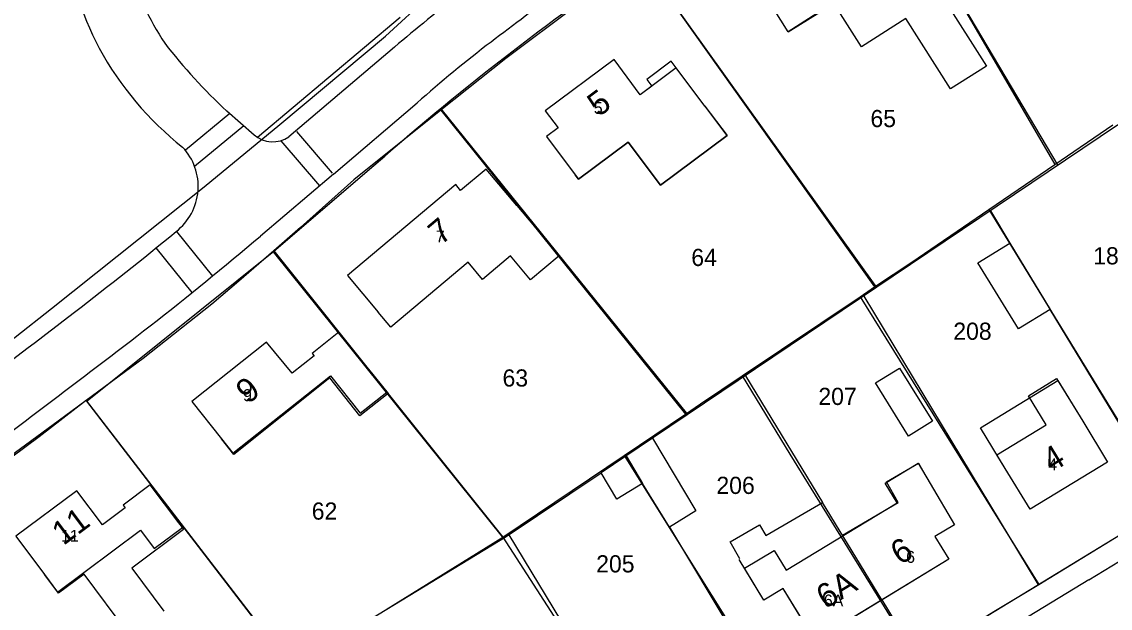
# Model space of a CAD drawing. Extents: x 148816 to 151297, y 399515 to 402500.
# Drawn here: x 149758.3 to 149872.3, y 400562.9 to 400624.4 of the extents above; entities that cross this region are included whole.
import ezdxf

# ---------------------------------------------------------------- set-up
doc = ezdxf.new("R2010")
doc.units = 0
for name, color, linetype in [('B01 Hoofdgebouw  [D] Norm', 7, 'Continuous'), ('B01 Hoofdgebouw  [T] Norm', 7, 'Continuous'), ('B01 hoofgebouw', 7, 'Continuous'), ('B02 Bijgebouw  [D] Norm', 7, 'Continuous'), ('G01 perceelsgrens', 7, 'Continuous'), ('T04 Haag heg  [D] Gem', 7, 'Continuous'), ('V00 Kant verharding algemeen  [T] Norm', 7, 'Continuous'), ('V00 Kant verharding algemeen secundair  [T] Gem', 7, 'Continuous'), ('Z01 perceelnummer', 7, 'Continuous'), ('Z02 huisnummer', 7, 'Continuous'), ('Z02 Huisnummer  [Tekst] Norm', 7, 'Continuous')]:
    doc.layers.add(name, color=color, linetype=linetype)

msp = doc.modelspace()

# ---------------------------------------------------------------- linework, layer by layer
at = {"layer": 'B01 Hoofdgebouw  [D] Norm'}
for p, q in [((149832.18, 400612.45), (149829.87, 400615.54)), ((149825.2, 400607.23), (149832.18, 400612.45)), ((149816.62, 400607.86), (149821.82, 400611.75)), ((149821.82, 400611.75), (149825.2, 400607.23)), ((149816.27, 400608.32), (149816.62, 400607.86)), ((149810.17, 400605.11), (149814.59, 400599.85)), ((149809.5, 400599.82), (149806.57, 400597.36)), ((149811.59, 400597.33), (149809.5, 400599.82)), ((149814.59, 400599.85), (149811.59, 400597.33)), ((149805.06, 400599.16), (149796.98, 400592.36)), ((149806.57, 400597.36), (149805.06, 400599.16)), ((149796.98, 400592.36), (149795.65, 400593.94)), ((149794.65, 400587.95), (149796.68, 400585.4)), ((149790.58, 400587.04), (149780.52, 400579.04)), ((149793.74, 400583.07), (149790.58, 400587.04)), ((149858.73, 400581.81), (149866.83, 400586.76)), ((149866.83, 400586.76), (149869.43, 400582.5)), ((149796.68, 400585.4), (149793.74, 400583.07)), ((149861.32, 400577.55), (149858.73, 400581.81)), ((149780.52, 400579.04), (149779.24, 400580.65)), ((149848.87, 400576.17), (149852.22, 400578.12)), ((149852.22, 400578.12), (149853.47, 400575.98)), ((149850.12, 400574.01), (149848.87, 400576.17)), ((149836.24, 400570.55), (149842.18, 400574.01)), ((149848.4, 400563.79), (149842.18, 400574.01)), ((149844.26, 400570.59), (149850.12, 400574.01)), ((149774.78, 400571.87), (149775.26, 400571.17)), ((149832.51, 400569.87), (149835.59, 400571.66)), ((149835.59, 400571.66), (149836.24, 400570.55)), ((149775.26, 400571.17), (149769.84, 400567.12)), ((149833.54, 400568.09), (149832.51, 400569.87)), ((149769.84, 400567.12), (149773.21, 400562.61)), ((149762.16, 400564.49), (149760.69, 400566.46)), ((149764.85, 400566.5), (149762.16, 400564.49)), ((149769.7, 400559.99), (149764.85, 400566.5))]:
    msp.add_line(p, q, dxfattribs=at)
at = {"layer": 'B01 Hoofdgebouw  [T] Norm'}
for p, q in [((149820.35, 400620.41), (149813.14, 400615.03)), ((149823.1, 400616.72), (149820.35, 400620.41)), ((149829.86, 400615.53), (149826.87, 400619.54)), ((149824.3, 400617.62), (149823.1, 400616.72)), ((149813.14, 400615.03), (149814.49, 400613.23)), ((149814.49, 400613.23), (149813.28, 400612.33)), ((149813.28, 400612.33), (149816.27, 400608.32)), ((149806.94, 400608.93), (149804.27, 400606.67)), ((149810.17, 400605.11), (149806.94, 400608.93)), ((149803.77, 400607.31), (149792.43, 400597.77)), ((149804.27, 400606.67), (149803.77, 400607.31)), ((149792.43, 400597.77), (149795.65, 400593.94)), ((149791.53, 400591.85), (149788.73, 400589.61)), ((149794.65, 400587.95), (149791.53, 400591.85)), ((149783.95, 400590.78), (149776.13, 400584.56)), ((149786.64, 400587.53), (149783.95, 400590.78)), ((149788.73, 400589.61), (149788.93, 400589.35)), ((149788.93, 400589.35), (149786.64, 400587.53)), ((149776.13, 400584.56), (149779.25, 400580.65)), ((149869.43, 400582.5), (149872.04, 400578.23)), ((149872.04, 400578.23), (149863.93, 400573.28)), ((149863.93, 400573.28), (149861.32, 400577.55)), ((149853.46, 400575.97), (149855.99, 400571.65)), ((149764.09, 400575.23), (149757.7, 400570.46)), ((149766.76, 400571.66), (149764.09, 400575.23)), ((149771.76, 400575.86), (149768.95, 400573.73)), ((149774.78, 400571.87), (149771.76, 400575.86)), ((149768.95, 400573.73), (149769.16, 400573.43)), ((149769.16, 400573.43), (149766.76, 400571.66)), ((149855.99, 400571.65), (149853.93, 400570.45)), ((149757.7, 400570.46), (149760.69, 400566.46)), ((149853.93, 400570.45), (149855.4, 400568.06)), ((149836.05, 400563.78), (149833.45, 400568.04)), ((149855.4, 400568.06), (149841.4, 400559.53)), ((149838.07, 400565), (149836.05, 400563.78)), ((149841.4, 400559.53), (149838.07, 400565))]:
    msp.add_line(p, q, dxfattribs=at)
for points in [[(149842.07, 400634.77), (149842.67, 400633.8), (149844.55, 400634.99), (149847.01, 400631.11), (149850.65, 400633.41), (149859.34, 400619.72), (149855.58, 400617.33), (149850.91, 400624.69), (149846.26, 400621.74), (149843.35, 400626.33), (149838.57, 400623.32), (149834.41, 400630.01), (149842.07, 400634.77)], [(149826.87, 400619.54), (149826.34, 400620.23), (149823.78, 400618.32), (149824.3, 400617.62)]]:
    msp.add_lwpolyline(points, dxfattribs=at)
at = {"layer": 'B01 hoofgebouw'}
for points in [[(149838.57, 400623.32), (149834.41, 400630.01)], [(149838.57, 400623.32), (149846.23, 400628.08), (149844.71, 400630.52)], [(149829.86, 400615.53), (149826.87, 400619.54), (149823.1, 400616.72), (149820.35, 400620.41), (149813.14, 400615.03), (149814.49, 400613.23), (149813.28, 400612.33), (149816.27, 400608.32)], [(149829.86, 400615.53), (149832.18, 400612.45), (149825.2, 400607.23), (149821.82, 400611.75), (149816.62, 400607.86), (149816.27, 400608.32)], [(149810.17, 400605.11), (149806.94, 400608.93), (149804.27, 400606.67), (149803.77, 400607.31), (149792.43, 400597.77), (149795.65, 400593.94)], [(149810.17, 400605.11), (149814.59, 400599.85), (149811.59, 400597.33), (149809.5, 400599.82), (149806.57, 400597.36), (149805.06, 400599.16), (149796.98, 400592.36), (149795.65, 400593.94)], [(149794.65, 400587.95), (149791.53, 400591.85), (149788.73, 400589.61), (149788.93, 400589.35), (149786.64, 400587.53), (149783.95, 400590.78), (149776.13, 400584.56), (149779.25, 400580.65)], [(149779.25, 400580.65), (149780.44, 400579.16), (149790.64, 400587.28), (149793.77, 400583.34), (149796.56, 400585.56), (149794.65, 400587.95)], [(149861.32, 400577.55), (149860.44, 400578.99), (149865.59, 400582.14), (149863.74, 400585.17), (149866.7, 400586.97), (149869.43, 400582.5)], [(149869.43, 400582.5), (149872.04, 400578.23), (149863.93, 400573.28), (149861.32, 400577.55)], [(149834.02, 400567.1), (149837.11, 400568.98), (149838.38, 400566.9), (149849.99, 400573.97), (149848.74, 400576.01), (149852.2, 400578.12), (149853.46, 400575.97)], [(149853.46, 400575.97), (149855.99, 400571.65), (149853.93, 400570.45), (149855.4, 400568.06), (149841.4, 400559.53), (149838.07, 400565), (149836.05, 400563.78), (149834.02, 400567.1)], [(149774.78, 400571.87), (149771.76, 400575.86), (149768.95, 400573.73), (149769.16, 400573.43), (149766.76, 400571.66), (149764.09, 400575.23), (149757.7, 400570.46), (149760.69, 400566.46)], [(149760.69, 400566.46), (149762.08, 400564.6), (149770.77, 400571.09), (149772.2, 400569.18), (149775.15, 400571.38), (149774.78, 400571.87)]]:
    msp.add_lwpolyline(points, dxfattribs=at)
at = {"layer": 'B02 Bijgebouw  [D] Norm'}
for p, q in [((149824.36, 400580.72), (149819.01, 400577.12)), ((149824.36, 400580.72), (149828.91, 400573.11)), ((149821.61, 400578.87), (149823.34, 400575.99)), ((149820.64, 400574.34), (149819.01, 400577.12)), ((149823.34, 400575.99), (149820.64, 400574.34)), ((149826.16, 400571.41), (149823.34, 400575.99)), ((149828.91, 400573.11), (149826.16, 400571.41))]:
    msp.add_line(p, q, dxfattribs=at)
for points in [[(149861.79, 400601.15), (149866.03, 400594.21), (149862.71, 400592.18), (149858.46, 400599.12)], [(149850.24, 400588.08), (149853.69, 400582.52), (149851.19, 400580.96), (149847.73, 400586.53)]]:
    msp.add_lwpolyline(points, close=True, dxfattribs=at)
at = {"layer": 'G01 perceelsgrens'}
for points in [[(149845.89, 400644.84), (149866.5, 400609.41)], [(149823.34, 400630.78), (149822.34, 400630.1), (149816.4, 400626.02), (149809.02, 400620.52), (149802.22, 400615.09)], [(149823.34, 400630.78), (149847.64, 400596.58)], [(149585.1, 400500), (149588.96, 400501.33), (149607.2, 400507.89), (149615.4, 400511.08), (149626.35, 400515.79), (149637.93, 400520.66), (149651.03, 400526.94), (149663.1, 400532.79), (149671.89, 400537.01), (149681.95, 400542.2), (149690.83, 400547.07), (149700.46, 400552.39), (149707.9, 400557.19), (149723.69, 400567.14), (149737.44, 400576.57), (149750.21, 400585.62), (149757.63, 400591.32), (149761.44, 400594.33), (149777.44, 400607.06), (149785.34, 400613.6), (149796.42, 400622.86), (149800.98, 400627.09)], [(149802.22, 400615.09), (149793.09, 400607.81), (149787.51, 400602.82), (149784.72, 400600.37)], [(149802.22, 400615.09), (149827.82, 400583.26)], [(149866.5, 400609.41), (149872.59, 400613.56)], [(149859.6, 400604.7), (149866.5, 400609.41)], [(149847.64, 400596.58), (149851.54, 400599.19), (149859.6, 400604.7)], [(149859.6, 400604.7), (149878.53, 400573.79)], [(149784.72, 400600.37), (149781.05, 400597.17), (149778.23, 400594.76), (149771.03, 400589.09), (149765.05, 400584.68)], [(149784.72, 400600.37), (149796.56, 400585.56), (149808.72, 400570.38)], [(149846.12, 400595.55), (149847.64, 400596.58)], [(149833.76, 400587.26), (149846.12, 400595.55)], [(149846.12, 400595.55), (149864.82, 400565.41)], [(149827.82, 400583.26), (149829.39, 400584.32), (149833.76, 400587.26)], [(149833.76, 400587.26), (149838.76, 400579.06), (149852.01, 400557.57)], [(149765.05, 400584.68), (149762.79, 400583.02), (149744.84, 400569.85)], [(149765.05, 400584.68), (149786.65, 400556.64)], [(149821.4, 400578.93), (149827.82, 400583.26)], [(149808.72, 400570.38), (149821.4, 400578.93)], [(149821.4, 400578.93), (149839.52, 400549.92)], [(149864.82, 400565.41), (149878.53, 400573.79)], [(149796.5, 400562.77), (149808.72, 400570.38)], [(149808.72, 400570.38), (149826.89, 400542.17)], [(149852.01, 400557.57), (149860.14, 400562.56), (149864.82, 400565.41)]]:
    msp.add_lwpolyline(points, dxfattribs=at)
at = {"layer": 'T04 Haag heg  [D] Gem'}
for p, q in [((149845.69, 400644.9), (149866.83, 400609.31)), ((149823.17, 400631), (149847.82, 400596.51)), ((149802.2, 400615.25), (149828.05, 400583.2)), ((149859.76, 400604.55), (149861.81, 400601.16)), ((149784.65, 400600.27), (149808.76, 400570.22)), ((149846.5, 400595.62), (149864.74, 400565.44)), ((149878.43, 400573.77), (149866.03, 400594.21)), ((149834.1, 400587.27), (149842.18, 400574.01)), ((149765.11, 400584.6), (149786.53, 400556.71)), ((149826.16, 400571.41), (149839.12, 400549.83)), ((149809.33, 400570.61), (149817.13, 400557.72)), ((149848.4, 400563.79), (149852.1, 400557.73))]:
    msp.add_line(p, q, dxfattribs=at)
for points in [[(149914.24, 400615.2), (149873.09, 400613.52), (149824.36, 400580.72)], [(149675.42, 400527.9), (149692.67, 400504.93), (149702.34, 400505.02), (149750.19, 400534.43), (149761.13, 400541.24), (149809.06, 400570.42), (149819.01, 400577.12)]]:
    msp.add_lwpolyline(points, dxfattribs=at)
at = {"layer": 'V00 Kant verharding algemeen  [T] Norm'}
for p, q in [((149797.95, 400624.81), (149783.01, 400612.25)), ((149795.19, 400609.29), (149796.36, 400610.29)), ((149784.73, 400600.34), (149795.19, 400609.29)), ((149765.18, 400584.66), (149784.73, 400600.34)), ((149870.08, 400565.91), (149901.54, 400585.07)), ((149760.13, 400580.92), (149765.1, 400584.74)), ((149765.1, 400584.74), (149765.18, 400584.66)), ((149755.4, 400577.39), (149760.13, 400580.92))]:
    msp.add_line(p, q, dxfattribs=at)
for points in [[(149797.36, 400621.7), (149786.3, 400612.31)], [(149790.96, 400608.39), (149799.72, 400615.85)], [(149779.8, 400615.01), (149782.65, 400612.52)], [(149790.97, 400608.4), (149783.32, 400601.9)], [(149905.39, 400590.13), (149757.6, 400500)], [(149870.08, 400565.91), (149761.84, 400500)]]:
    msp.add_lwpolyline(points, dxfattribs=at)
for centre, radius, start, end in [((149815.18, 400645.8), 54.44, 193.2133, 206.4086), ((149982.36, 400397.08), 282.94, 123.6856, 131.1002), ((150050.75, 400304.4), 400.25, 124.8557, 127.4326), ((149799.35, 400639.41), 31.27, 197.1935, 213.5784), ((149940.58, 400453.01), 221.29, 127.9992, 130.3317), ((149796.5, 400638.1), 34.32, 208.7531, 231.5734), ((149819.18, 400657.52), 57.95, 217.6529, 227.1898), ((149888.74, 400515.67), 134.02, 127.3296, 131.6242), ((149784.61, 400614.78), 2.99, 229.0834, 304.4927), ((149770.81, 400607.11), 5.99, 307.798, 43.2648), ((149530.43, 400899.18), 384.26, 307.4073, 309.4293), ((149574.65, 400846.43), 321.45, 307.8192, 310.4756), ((149173.75, 401360.78), 967.61, 306.13299, 307.57959), ((148856.85, 401778.39), 1497.8, 306.58894, 307.64994)]:
    msp.add_arc(centre, radius, start, end, dxfattribs=at)
at = {"layer": 'V00 Kant verharding algemeen secundair  [T] Gem'}
for points in [[(149780.12, 400614.73), (149775.46, 400610.89)], [(149781.57, 400613.46), (149776.42, 400609.21)], [(149790.88, 400608.51), (149787.13, 400612.86)], [(149785.44, 400611.9), (149789.52, 400607.17)], [(149774.52, 400602.4), (149778.3, 400597.71)], [(149776.18, 400595.99), (149772.4, 400600.67)]]:
    msp.add_lwpolyline(points, dxfattribs=at)

# ---------------------------------------------------------------- texts
at = {"layer": 'Z01 perceelnummer'}
for s, p in [('65', (149847.2, 400613.32)), ('64', (149828.44, 400598.77)), ('181', (149870.53, 400598.94)), ('208', (149855.88, 400591.04)), ('63', (149808.67, 400586.14)), ('207', (149841.75, 400584.21)), ('206', (149831.07, 400574.89)), ('62', (149788.69, 400572.2)), ('205', (149818.48, 400566.67))]:
    msp.add_text(s, height=1.8, dxfattribs=at).set_placement(p)
at = {"layer": 'Z02 huisnummer'}
for s, rotation, p in [('5', 36.7438, (149818.75, 400614.33)), ('7', 40.0917, (149802.22, 400600.89)), ('9', 38.4629, (149782.02, 400584.24)), ('4', 31.3861, (149866.2, 400577.1)), ('11', 36.7438, (149762.68, 400569.43)), ('6', 31.3372, (149850.3, 400567.39)), ('6A', 31.3372, (149842.52, 400562.79))]:
    msp.add_text(s, height=2.5, rotation=rotation, dxfattribs=at).set_placement(p)
at = {"layer": 'Z02 Huisnummer  [Tekst] Norm'}
for s, p in [('5', (149818.23, 400614.71)), ('7', (149801.68, 400601.24)), ('9', (149781.49, 400584.61)), ('4', (149865.82, 400577.36)), ('11', (149762.43, 400569.88)), ('6', (149850.94, 400567.67)), ('6A', (149842.32, 400563.1))]:
    msp.add_text(s, height=1.25, dxfattribs=at).set_placement(p)

doc.saveas('drawing.dxf')
